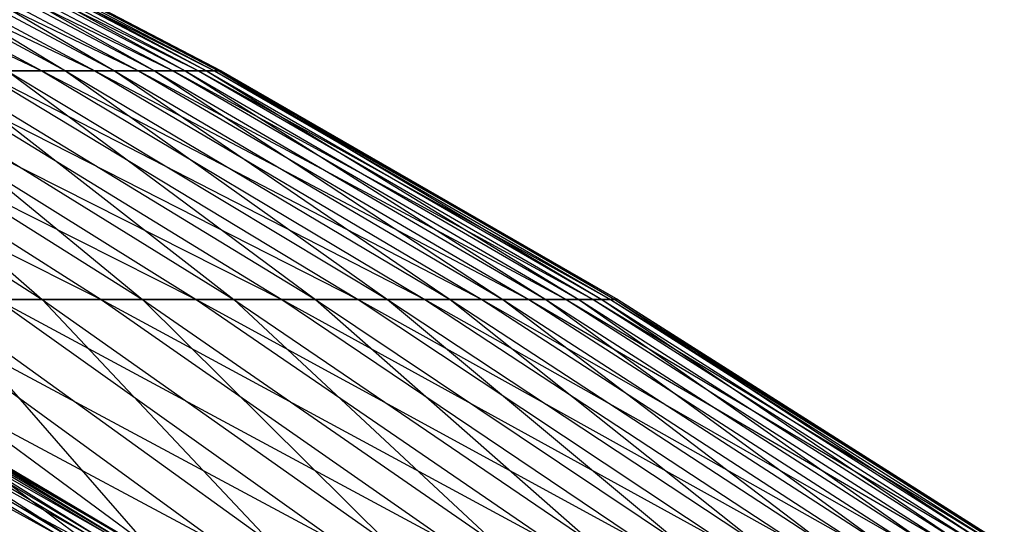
# Model space of a CAD drawing. Extents: x -125 to 125, y -143 to 0.
# Tile 350 of 406: x 27.79 to 33.19, y -32.78 to -30.01. Entities that reach past the tile are written whole.
import ezdxf

# ---------------------------------------------------------------- set-up
doc = ezdxf.new("R2010")
doc.units = 0
doc.header["$LTSCALE"] = 25.4
doc.layers.get('0').update_dxf_attribs({"linetype": 'CONTINUOUS'})

# ---------------------------------------------------------------- blocks, each defined once
blk = doc.blocks.new('NL2500027000_STL_3')
at = {"color": 0}
for p, q in [((25.4423, -29.1279, 7.9849), (27.9079, -30.2918, 7.482)), ((25.4423, -29.1279, 7.9849), (27.9079, -30.2918, 7.482)), ((25.7563, -29.1279, 6.9052), (28.1985, -30.2918, 6.2989)), ((25.7563, -29.1279, 6.9052), (28.1985, -30.2918, 6.2989)), ((25.7563, -29.1279, 6.9052), (27.9079, -30.2918, 7.482)), ((25.7563, -29.1279, 6.9052), (27.9079, -30.2918, 7.482)), ((25.8754, -29.1279, -6.4445), (28.037, -30.2918, -6.9828)), ((25.8754, -29.1279, -6.4445), (28.037, -30.2918, -6.9828)), ((26.0245, -29.1279, 5.8133), (28.439, -30.2918, 5.1045)), ((26.0245, -29.1279, 5.8133), (28.439, -30.2918, 5.1045)), ((26.0245, -29.1279, 5.8133), (28.1985, -30.2918, 6.2989)), ((26.0245, -29.1279, 5.8133), (28.1985, -30.2918, 6.2989)), ((26.1241, -29.1279, -5.3479), (28.037, -30.2918, -6.9828)), ((26.1241, -29.1279, -5.3479), (28.037, -30.2918, -6.9828)), ((26.1241, -29.1279, -5.3479), (28.3064, -30.2918, -5.7947)), ((26.1241, -29.1279, -5.3479), (28.3064, -30.2918, -5.7947)), ((26.2464, -29.1279, 4.711), (28.6289, -30.2918, 3.9011)), ((26.2464, -29.1279, 4.711), (28.6289, -30.2918, 3.9011)), ((26.2464, -29.1279, 4.711), (28.439, -30.2918, 5.1045)), ((26.2464, -29.1279, 4.711), (28.439, -30.2918, 5.1045)), ((26.3263, -29.1279, -4.2419), (28.3064, -30.2918, -5.7947)), ((26.3263, -29.1279, -4.2419), (28.3064, -30.2918, -5.7947)), ((26.3263, -29.1279, -4.2419), (28.5255, -30.2918, -4.5962)), ((26.3263, -29.1279, -4.2419), (28.5255, -30.2918, -4.5962)), ((26.4217, -29.1279, 3.6003), (28.7679, -30.2918, 2.6907)), ((26.4217, -29.1279, 3.6003), (28.7679, -30.2918, 2.6907)), ((26.4217, -29.1279, 3.6003), (28.6289, -30.2918, 3.9011)), ((26.4217, -29.1279, 3.6003), (28.6289, -30.2918, 3.9011)), ((26.4817, -29.1279, -3.1283), (28.5255, -30.2918, -4.5962)), ((26.4817, -29.1279, -3.1283), (28.5255, -30.2918, -4.5962)), ((26.4817, -29.1279, -3.1283), (28.6939, -30.2918, -3.3896)), ((26.4817, -29.1279, -3.1283), (28.6939, -30.2918, -3.3896)), ((26.55, -29.1279, 2.4833), (28.8557, -30.2918, 1.4756)), ((26.55, -29.1279, 2.4833), (28.8557, -30.2918, 1.4756)), ((26.55, -29.1279, 2.4833), (28.7679, -30.2918, 2.6907)), ((26.55, -29.1279, 2.4833), (28.7679, -30.2918, 2.6907)), ((26.5901, -29.1279, -2.0091), (28.6939, -30.2918, -3.3896)), ((26.5901, -29.1279, -2.0091), (28.6939, -30.2918, -3.3896)), ((26.5901, -29.1279, -2.0091), (28.8113, -30.2918, -2.1769)), ((26.5901, -29.1279, -2.0091), (28.8113, -30.2918, -2.1769)), ((26.6311, -29.1279, 1.3618), (28.8923, -30.2918, 0.2578)), ((26.6311, -29.1279, 1.3618), (28.8923, -30.2918, 0.2578)), ((26.6311, -29.1279, 1.3618), (28.8557, -30.2918, 1.4756)), ((26.6311, -29.1279, 1.3618), (28.8557, -30.2918, 1.4756)), ((26.6511, -29.1279, -0.8864), (28.8113, -30.2918, -2.1769)), ((26.6511, -29.1279, -0.8864), (28.8113, -30.2918, -2.1769)), ((26.6511, -29.1279, -0.8864), (28.8775, -30.2918, -0.9604)), ((26.6511, -29.1279, -0.8864), (28.8775, -30.2918, -0.9604)), ((26.6648, -29.1279, 0.2379), (28.8775, -30.2918, -0.9604)), ((26.6648, -29.1279, 0.2379), (28.8775, -30.2918, -0.9604)), ((26.6648, -29.1279, 0.2379), (28.8923, -30.2918, 0.2578)), ((26.6648, -29.1279, 0.2379), (28.8923, -30.2918, 0.2578)), ((25.724, -30.2918, 13.1571), (28.2339, -31.548, 12.9696)), ((25.724, -30.2918, 13.1571), (28.2339, -31.548, 12.9696)), ((25.9547, -30.2918, -12.6959), (27.9101, -31.548, -13.6524)), ((25.9547, -30.2918, -12.6959), (27.9101, -31.548, -13.6524)), ((26.2558, -30.2918, 12.0609), (28.7555, -31.548, 11.7679)), ((26.2558, -30.2918, 12.0609), (28.7555, -31.548, 11.7679)), ((26.2558, -30.2918, 12.0609), (28.2339, -31.548, 12.9696)), ((26.2558, -30.2918, 12.0609), (28.2339, -31.548, 12.9696)), ((26.4668, -30.2918, -11.5905), (27.9101, -31.548, -13.6524)), ((26.4668, -30.2918, -11.5905), (27.9101, -31.548, -13.6524)), ((26.4668, -30.2918, -11.5905), (28.4608, -31.548, -12.4637)), ((26.4668, -30.2918, -11.5905), (28.4608, -31.548, -12.4637)), ((26.7409, -30.2918, 10.9434), (29.2261, -31.548, 10.5452)), ((26.7409, -30.2918, 10.9434), (29.2261, -31.548, 10.5452)), ((26.7409, -30.2918, 10.9434), (28.7555, -31.548, 11.7679)), ((26.7409, -30.2918, 10.9434), (28.7555, -31.548, 11.7679)), ((26.9319, -30.2918, -10.4644), (28.4608, -31.548, -12.4637)), ((26.9319, -30.2918, -10.4644), (28.4608, -31.548, -12.4637)), ((26.9319, -30.2918, -10.4644), (28.961, -31.548, -11.2528)), ((26.9319, -30.2918, -10.4644), (28.961, -31.548, -11.2528)), ((27.1784, -30.2918, 9.8063), (29.6446, -31.548, 9.3037)), ((27.1784, -30.2918, 9.8063), (29.6446, -31.548, 9.3037)), ((27.1784, -30.2918, 9.8063), (29.2261, -31.548, 10.5452)), ((27.1784, -30.2918, 9.8063), (29.2261, -31.548, 10.5452)), ((27.3491, -30.2918, -9.3198), (28.961, -31.548, -11.2528)), ((27.3491, -30.2918, -9.3198), (28.961, -31.548, -11.2528)), ((27.3491, -30.2918, -9.3198), (29.4096, -31.548, -10.0219)), ((27.3491, -30.2918, -9.3198), (29.4096, -31.548, -10.0219)), ((27.5677, -30.2918, 8.6519), (27.9079, -30.2918, 7.482)), ((27.5677, -30.2918, 8.6519), (27.9079, -30.2918, 7.482)), ((27.5677, -30.2918, 8.6519), (30.0105, -31.548, 8.0457)), ((27.5677, -30.2918, 8.6519), (30.0105, -31.548, 8.0457)), ((27.5677, -30.2918, 8.6519), (29.6446, -31.548, 9.3037)), ((27.5677, -30.2918, 8.6519), (29.6446, -31.548, 9.3037)), ((28.037, -30.2918, -6.9828), (27.7177, -30.2918, -8.1585)), ((27.7177, -30.2918, -8.1585), (29.4096, -31.548, -10.0219)), ((27.7177, -30.2918, -8.1585), (29.4096, -31.548, -10.0219)), ((27.7177, -30.2918, -8.1585), (29.8059, -31.548, -8.7732)), ((27.7177, -30.2918, -8.1585), (29.8059, -31.548, -8.7732)), ((28.037, -30.2918, -6.9828), (27.7177, -30.2918, -8.1585)), ((27.9079, -30.2918, 7.482), (28.1985, -30.2918, 6.2989)), ((27.9079, -30.2918, 7.482), (28.1985, -30.2918, 6.2989)), ((27.9079, -30.2918, 7.482), (30.323, -31.548, 6.7734)), ((27.9079, -30.2918, 7.482), (30.323, -31.548, 6.7734)), ((27.9079, -30.2918, 7.482), (30.0105, -31.548, 8.0457)), ((27.9079, -30.2918, 7.482), (30.0105, -31.548, 8.0457)), ((28.3064, -30.2918, -5.7947), (28.037, -30.2918, -6.9828)), ((28.037, -30.2918, -6.9828), (29.8059, -31.548, -8.7732)), ((28.037, -30.2918, -6.9828), (29.8059, -31.548, -8.7732)), ((28.037, -30.2918, -6.9828), (30.1493, -31.548, -7.5089)), ((28.037, -30.2918, -6.9828), (30.1493, -31.548, -7.5089)), ((28.3064, -30.2918, -5.7947), (28.037, -30.2918, -6.9828)), ((28.1985, -30.2918, 6.2989), (28.439, -30.2918, 5.1045)), ((28.1985, -30.2918, 6.2989), (28.439, -30.2918, 5.1045)), ((28.1985, -30.2918, 6.2989), (30.5816, -31.548, 5.4891)), ((28.1985, -30.2918, 6.2989), (30.5816, -31.548, 5.4891)), ((28.1985, -30.2918, 6.2989), (30.323, -31.548, 6.7734)), ((28.1985, -30.2918, 6.2989), (30.323, -31.548, 6.7734)), ((28.5255, -30.2918, -4.5962), (28.3064, -30.2918, -5.7947)), ((28.3064, -30.2918, -5.7947), (30.1493, -31.548, -7.5089)), ((28.3064, -30.2918, -5.7947), (30.1493, -31.548, -7.5089)), ((28.3064, -30.2918, -5.7947), (30.439, -31.548, -6.2312)), ((28.3064, -30.2918, -5.7947), (30.439, -31.548, -6.2312)), ((28.5255, -30.2918, -4.5962), (28.3064, -30.2918, -5.7947)), ((28.439, -30.2918, 5.1045), (28.6289, -30.2918, 3.9011)), ((28.439, -30.2918, 5.1045), (28.6289, -30.2918, 3.9011)), ((28.439, -30.2918, 5.1045), (30.7858, -31.548, 4.195)), ((28.439, -30.2918, 5.1045), (30.7858, -31.548, 4.195)), ((28.439, -30.2918, 5.1045), (30.5816, -31.548, 5.4891)), ((28.439, -30.2918, 5.1045), (30.5816, -31.548, 5.4891)), ((28.6939, -30.2918, -3.3896), (28.5255, -30.2918, -4.5962)), ((28.5255, -30.2918, -4.5962), (30.439, -31.548, -6.2312)), ((28.5255, -30.2918, -4.5962), (30.439, -31.548, -6.2312)), ((28.5255, -30.2918, -4.5962), (30.6747, -31.548, -4.9425)), ((28.5255, -30.2918, -4.5962), (30.6747, -31.548, -4.9425)), ((28.6939, -30.2918, -3.3896), (28.5255, -30.2918, -4.5962)), ((28.6289, -30.2918, 3.9011), (28.7679, -30.2918, 2.6907)), ((28.6289, -30.2918, 3.9011), (28.7679, -30.2918, 2.6907)), ((28.6289, -30.2918, 3.9011), (30.9353, -31.548, 2.8935)), ((28.6289, -30.2918, 3.9011), (30.9353, -31.548, 2.8935)), ((28.6289, -30.2918, 3.9011), (30.7858, -31.548, 4.195)), ((28.6289, -30.2918, 3.9011), (30.7858, -31.548, 4.195)), ((28.8113, -30.2918, -2.1769), (28.6939, -30.2918, -3.3896)), ((28.6939, -30.2918, -3.3896), (30.6747, -31.548, -4.9425)), ((28.6939, -30.2918, -3.3896), (30.6747, -31.548, -4.9425)), ((28.6939, -30.2918, -3.3896), (30.8558, -31.548, -3.645)), ((28.6939, -30.2918, -3.3896), (30.8558, -31.548, -3.645)), ((28.8113, -30.2918, -2.1769), (28.6939, -30.2918, -3.3896)), ((28.7679, -30.2918, 2.6907), (28.8557, -30.2918, 1.4756)), ((28.7679, -30.2918, 2.6907), (28.8557, -30.2918, 1.4756)), ((28.7679, -30.2918, 2.6907), (31.0298, -31.548, 1.5868)), ((28.7679, -30.2918, 2.6907), (31.0298, -31.548, 1.5868)), ((28.7679, -30.2918, 2.6907), (30.9353, -31.548, 2.8935)), ((28.7679, -30.2918, 2.6907), (30.9353, -31.548, 2.8935)), ((28.8775, -30.2918, -0.9604), (28.8113, -30.2918, -2.1769)), ((28.8113, -30.2918, -2.1769), (30.8558, -31.548, -3.645)), ((28.8113, -30.2918, -2.1769), (30.8558, -31.548, -3.645)), ((28.8113, -30.2918, -2.1769), (30.982, -31.548, -2.3409)), ((28.8113, -30.2918, -2.1769), (30.982, -31.548, -2.3409)), ((28.8775, -30.2918, -0.9604), (28.8113, -30.2918, -2.1769)), ((28.8557, -30.2918, 1.4756), (28.8923, -30.2918, 0.2578)), ((28.8557, -30.2918, 1.4756), (28.8923, -30.2918, 0.2578)), ((28.8557, -30.2918, 1.4756), (31.0691, -31.548, 0.2772)), ((28.8557, -30.2918, 1.4756), (31.0691, -31.548, 0.2772)), ((28.8557, -30.2918, 1.4756), (31.0298, -31.548, 1.5868)), ((28.8557, -30.2918, 1.4756), (31.0298, -31.548, 1.5868)), ((28.8923, -30.2918, 0.2578), (28.8775, -30.2918, -0.9604)), ((28.8775, -30.2918, -0.9604), (30.982, -31.548, -2.3409)), ((28.8775, -30.2918, -0.9604), (30.982, -31.548, -2.3409)), ((28.8775, -30.2918, -0.9604), (31.0531, -31.548, -1.0328)), ((28.8775, -30.2918, -0.9604), (31.0531, -31.548, -1.0328)), ((28.8923, -30.2918, 0.2578), (28.8775, -30.2918, -0.9604)), ((28.8923, -30.2918, 0.2578), (31.0531, -31.548, -1.0328)), ((28.8923, -30.2918, 0.2578), (31.0531, -31.548, -1.0328)), ((28.8923, -30.2918, 0.2578), (31.0691, -31.548, 0.2772)), ((28.8923, -30.2918, 0.2578), (31.0691, -31.548, 0.2772)), ((25.6559, -31.548, 17.5254), (28.1733, -32.8942, 17.5504)), ((25.6559, -31.548, 17.5254), (28.1733, -32.8942, 17.5504)), ((26.3719, -31.548, 16.4282), (28.8881, -32.8942, 16.3471)), ((26.3719, -31.548, 16.4282), (28.8881, -32.8942, 16.3471)), ((26.3719, -31.548, 16.4282), (28.1733, -32.8942, 17.5504)), ((26.3719, -31.548, 16.4282), (28.1733, -32.8942, 17.5504)), ((26.6609, -31.548, -15.955), (28.482, -32.8942, -17.0449)), ((26.6609, -31.548, -15.955), (28.482, -32.8942, -17.0449)), ((27.041, -31.548, 15.3019), (29.5516, -32.8942, 15.1148)), ((27.041, -31.548, 15.3019), (29.5516, -32.8942, 15.1148)), ((27.041, -31.548, 15.3019), (28.8881, -32.8942, 16.3471)), ((27.041, -31.548, 15.3019), (28.8881, -32.8942, 16.3471)), ((27.9101, -31.548, -13.6524), (27.3098, -31.548, -14.8169)), ((27.3098, -31.548, -14.8169), (28.482, -32.8942, -17.0449)), ((27.3098, -31.548, -14.8169), (28.482, -32.8942, -17.0449)), ((27.3098, -31.548, -14.8169), (29.1752, -32.8942, -15.829)), ((27.3098, -31.548, -14.8169), (29.1752, -32.8942, -15.829)), ((27.9101, -31.548, -13.6524), (27.3098, -31.548, -14.8169)), ((27.662, -31.548, 14.1483), (28.2339, -31.548, 12.9696)), ((27.662, -31.548, 14.1483), (28.2339, -31.548, 12.9696)), ((27.662, -31.548, 14.1483), (30.1625, -32.8942, 13.8556)), ((27.662, -31.548, 14.1483), (30.1625, -32.8942, 13.8556)), ((27.662, -31.548, 14.1483), (29.5516, -32.8942, 15.1148)), ((27.662, -31.548, 14.1483), (29.5516, -32.8942, 15.1148)), ((28.4608, -31.548, -12.4637), (27.9101, -31.548, -13.6524)), ((27.9101, -31.548, -13.6524), (29.1752, -32.8942, -15.829)), ((27.9101, -31.548, -13.6524), (29.1752, -32.8942, -15.829)), ((27.9101, -31.548, -13.6524), (29.8166, -32.8942, -14.585)), ((27.9101, -31.548, -13.6524), (29.8166, -32.8942, -14.585)), ((28.4608, -31.548, -12.4637), (27.9101, -31.548, -13.6524)), ((28.2339, -31.548, 12.9696), (28.7555, -31.548, 11.7679)), ((28.2339, -31.548, 12.9696), (28.7555, -31.548, 11.7679)), ((28.2339, -31.548, 12.9696), (30.7198, -32.8942, 12.5717)), ((28.2339, -31.548, 12.9696), (30.7198, -32.8942, 12.5717)), ((28.2339, -31.548, 12.9696), (30.1625, -32.8942, 13.8556)), ((28.2339, -31.548, 12.9696), (30.1625, -32.8942, 13.8556)), ((28.961, -31.548, -11.2528), (28.4608, -31.548, -12.4637)), ((28.4608, -31.548, -12.4637), (29.8166, -32.8942, -14.585)), ((28.4608, -31.548, -12.4637), (29.8166, -32.8942, -14.585)), ((28.4608, -31.548, -12.4637), (30.4049, -32.8942, -13.3151)), ((28.4608, -31.548, -12.4637), (30.4049, -32.8942, -13.3151)), ((28.961, -31.548, -11.2528), (28.4608, -31.548, -12.4637)), ((28.7555, -31.548, 11.7679), (29.2261, -31.548, 10.5452)), ((28.7555, -31.548, 11.7679), (29.2261, -31.548, 10.5452)), ((28.7555, -31.548, 11.7679), (31.2224, -32.8942, 11.2655)), ((28.7555, -31.548, 11.7679), (31.2224, -32.8942, 11.2655)), ((28.7555, -31.548, 11.7679), (30.7198, -32.8942, 12.5717)), ((28.7555, -31.548, 11.7679), (30.7198, -32.8942, 12.5717)), ((29.4096, -31.548, -10.0219), (28.961, -31.548, -11.2528)), ((28.961, -31.548, -11.2528), (30.4049, -32.8942, -13.3151)), ((28.961, -31.548, -11.2528), (30.4049, -32.8942, -13.3151)), ((28.961, -31.548, -11.2528), (30.9392, -32.8942, -12.0215)), ((28.961, -31.548, -11.2528), (30.9392, -32.8942, -12.0215)), ((29.4096, -31.548, -10.0219), (28.961, -31.548, -11.2528)), ((29.2261, -31.548, 10.5452), (29.6446, -31.548, 9.3037)), ((29.2261, -31.548, 10.5452), (29.6446, -31.548, 9.3037)), ((29.2261, -31.548, 10.5452), (31.6696, -32.8942, 9.9392)), ((29.2261, -31.548, 10.5452), (31.6696, -32.8942, 9.9392)), ((29.2261, -31.548, 10.5452), (31.2224, -32.8942, 11.2655)), ((29.2261, -31.548, 10.5452), (31.2224, -32.8942, 11.2655)), ((29.8059, -31.548, -8.7732), (29.4096, -31.548, -10.0219)), ((29.4096, -31.548, -10.0219), (30.9392, -32.8942, -12.0215)), ((29.4096, -31.548, -10.0219), (30.9392, -32.8942, -12.0215)), ((29.4096, -31.548, -10.0219), (31.4185, -32.8942, -10.7065)), ((29.4096, -31.548, -10.0219), (31.4185, -32.8942, -10.7065)), ((29.8059, -31.548, -8.7732), (29.4096, -31.548, -10.0219)), ((29.6446, -31.548, 9.3037), (30.0105, -31.548, 8.0457)), ((29.6446, -31.548, 9.3037), (30.0105, -31.548, 8.0457)), ((29.6446, -31.548, 9.3037), (32.0604, -32.8942, 8.5953)), ((29.6446, -31.548, 9.3037), (32.0604, -32.8942, 8.5953)), ((29.6446, -31.548, 9.3037), (31.6696, -32.8942, 9.9392)), ((29.6446, -31.548, 9.3037), (31.6696, -32.8942, 9.9392)), ((30.1493, -31.548, -7.5089), (29.8059, -31.548, -8.7732)), ((29.8059, -31.548, -8.7732), (31.4185, -32.8942, -10.7065)), ((29.8059, -31.548, -8.7732), (31.4185, -32.8942, -10.7065)), ((29.8059, -31.548, -8.7732), (31.8419, -32.8942, -9.3725)), ((29.8059, -31.548, -8.7732), (31.8419, -32.8942, -9.3725)), ((30.1493, -31.548, -7.5089), (29.8059, -31.548, -8.7732)), ((30.0105, -31.548, 8.0457), (30.323, -31.548, 6.7734)), ((30.0105, -31.548, 8.0457), (30.323, -31.548, 6.7734)), ((30.0105, -31.548, 8.0457), (32.3943, -32.8942, 7.2361)), ((30.0105, -31.548, 8.0457), (32.3943, -32.8942, 7.2361)), ((30.0105, -31.548, 8.0457), (32.0604, -32.8942, 8.5953)), ((30.0105, -31.548, 8.0457), (32.0604, -32.8942, 8.5953)), ((30.439, -31.548, -6.2312), (30.1493, -31.548, -7.5089)), ((30.1493, -31.548, -7.5089), (31.8419, -32.8942, -9.3725)), ((30.1493, -31.548, -7.5089), (31.8419, -32.8942, -9.3725)), ((30.1493, -31.548, -7.5089), (32.2087, -32.8942, -8.0218)), ((30.1493, -31.548, -7.5089), (32.2087, -32.8942, -8.0218)), ((30.439, -31.548, -6.2312), (30.1493, -31.548, -7.5089)), ((30.323, -31.548, 6.7734), (30.5816, -31.548, 5.4891)), ((30.323, -31.548, 6.7734), (30.5816, -31.548, 5.4891)), ((30.323, -31.548, 6.7734), (32.6705, -32.8942, 5.8641)), ((30.323, -31.548, 6.7734), (32.6705, -32.8942, 5.8641)), ((30.323, -31.548, 6.7734), (32.3943, -32.8942, 7.2361)), ((30.323, -31.548, 6.7734), (32.3943, -32.8942, 7.2361)), ((30.6747, -31.548, -4.9425), (30.439, -31.548, -6.2312)), ((30.439, -31.548, -6.2312), (32.2087, -32.8942, -8.0218)), ((30.439, -31.548, -6.2312), (32.2087, -32.8942, -8.0218)), ((30.439, -31.548, -6.2312), (32.5183, -32.8942, -6.6569)), ((30.439, -31.548, -6.2312), (32.5183, -32.8942, -6.6569)), ((30.6747, -31.548, -4.9425), (30.439, -31.548, -6.2312)), ((30.5816, -31.548, 5.4891), (30.7858, -31.548, 4.195)), ((30.5816, -31.548, 5.4891), (30.7858, -31.548, 4.195)), ((30.5816, -31.548, 5.4891), (32.8887, -32.8942, 4.4816)), ((30.5816, -31.548, 5.4891), (32.8887, -32.8942, 4.4816)), ((30.5816, -31.548, 5.4891), (32.6705, -32.8942, 5.8641)), ((30.5816, -31.548, 5.4891), (32.6705, -32.8942, 5.8641)), ((30.8558, -31.548, -3.645), (30.6747, -31.548, -4.9425)), ((30.6747, -31.548, -4.9425), (32.5183, -32.8942, -6.6569)), ((30.6747, -31.548, -4.9425), (32.5183, -32.8942, -6.6569)), ((30.6747, -31.548, -4.9425), (32.77, -32.8942, -5.2801)), ((30.6747, -31.548, -4.9425), (32.77, -32.8942, -5.2801)), ((30.8558, -31.548, -3.645), (30.6747, -31.548, -4.9425)), ((30.7858, -31.548, 4.195), (30.9353, -31.548, 2.8935)), ((30.7858, -31.548, 4.195), (30.9353, -31.548, 2.8935)), ((30.7858, -31.548, 4.195), (33.0484, -32.8942, 3.0911)), ((30.7858, -31.548, 4.195), (33.0484, -32.8942, 3.0911)), ((30.7858, -31.548, 4.195), (32.8887, -32.8942, 4.4816)), ((30.7858, -31.548, 4.195), (32.8887, -32.8942, 4.4816)), ((30.982, -31.548, -2.3409), (30.8558, -31.548, -3.645)), ((30.8558, -31.548, -3.645), (32.77, -32.8942, -5.2801)), ((30.8558, -31.548, -3.645), (32.77, -32.8942, -5.2801)), ((30.8558, -31.548, -3.645), (32.9635, -32.8942, -3.8939)), ((30.8558, -31.548, -3.645), (32.9635, -32.8942, -3.8939)), ((30.982, -31.548, -2.3409), (30.8558, -31.548, -3.645)), ((30.9353, -31.548, 2.8935), (31.0298, -31.548, 1.5868)), ((30.9353, -31.548, 2.8935), (31.0298, -31.548, 1.5868)), ((30.9353, -31.548, 2.8935), (33.1493, -32.8942, 1.6952)), ((30.9353, -31.548, 2.8935), (33.1493, -32.8942, 1.6952)), ((30.9353, -31.548, 2.8935), (33.0484, -32.8942, 3.0911)), ((30.9353, -31.548, 2.8935), (33.0484, -32.8942, 3.0911)), ((31.0531, -31.548, -1.0328), (30.982, -31.548, -2.3409)), ((30.982, -31.548, -2.3409), (32.9635, -32.8942, -3.8939)), ((30.982, -31.548, -2.3409), (32.9635, -32.8942, -3.8939)), ((30.982, -31.548, -2.3409), (33.0983, -32.8942, -2.5008)), ((30.982, -31.548, -2.3409), (33.0983, -32.8942, -2.5008)), ((31.0531, -31.548, -1.0328), (30.982, -31.548, -2.3409)), ((31.0298, -31.548, 1.5868), (31.0691, -31.548, 0.2772)), ((31.0298, -31.548, 1.5868), (31.0691, -31.548, 0.2772)), ((31.0298, -31.548, 1.5868), (33.1913, -32.8942, 0.2962)), ((31.0298, -31.548, 1.5868), (33.1913, -32.8942, 0.2962)), ((31.0298, -31.548, 1.5868), (33.1493, -32.8942, 1.6952)), ((31.0298, -31.548, 1.5868), (33.1493, -32.8942, 1.6952)), ((31.0691, -31.548, 0.2772), (31.0531, -31.548, -1.0328)), ((31.0531, -31.548, -1.0328), (33.0983, -32.8942, -2.5008)), ((31.0531, -31.548, -1.0328), (33.0983, -32.8942, -2.5008)), ((31.0531, -31.548, -1.0328), (33.1743, -32.8942, -1.1033)), ((31.0531, -31.548, -1.0328), (33.1743, -32.8942, -1.1033)), ((31.0691, -31.548, 0.2772), (31.0531, -31.548, -1.0328)), ((31.0691, -31.548, 0.2772), (33.1743, -32.8942, -1.1033)), ((31.0691, -31.548, 0.2772), (33.1743, -32.8942, -1.1033)), ((31.0691, -31.548, 0.2772), (33.1913, -32.8942, 0.2962)), ((31.0691, -31.548, 0.2772), (33.1913, -32.8942, 0.2962)), ((28.0266, -32.8588, 4.4648), (25.7035, -31.5853, 5.2535)), ((28.0266, -32.8588, 4.4648), (25.7035, -31.5853, 5.2535)), ((28.1947, -32.8588, 3.2381), (25.9082, -31.5853, 4.1274)), ((25.9082, -31.5853, 4.1274), (28.0266, -32.8588, 4.4648)), ((25.9082, -31.5853, 4.1274), (28.0266, -32.8588, 4.4648)), ((28.1947, -32.8588, 3.2381), (25.9082, -31.5853, 4.1274)), ((25.9502, -31.5853, -3.8544), (28.072, -32.8588, -4.1696)), ((25.9502, -31.5853, -3.8544), (28.072, -32.8588, -4.1696)), ((28.3091, -32.8588, 2.0052), (26.0636, -31.5853, 2.9933)), ((26.0636, -31.5853, 2.9933), (28.1947, -32.8588, 3.2381)), ((26.0636, -31.5853, 2.9933), (28.1947, -32.8588, 3.2381)), ((28.3091, -32.8588, 2.0052), (26.0636, -31.5853, 2.9933)), ((26.0937, -31.5853, -2.7188), (28.072, -32.8588, -4.1696)), ((28.2272, -32.8588, -2.9411), (26.0937, -31.5853, -2.7188)), ((26.0937, -31.5853, -2.7188), (28.072, -32.8588, -4.1696)), ((28.2272, -32.8588, -2.9411), (26.0937, -31.5853, -2.7188)), ((28.3696, -32.8588, 0.7684), (26.1694, -31.5853, 1.8536)), ((26.1694, -31.5853, 1.8536), (28.3091, -32.8588, 2.0052)), ((26.1694, -31.5853, 1.8536), (28.3091, -32.8588, 2.0052)), ((28.3696, -32.8588, 0.7684), (26.1694, -31.5853, 1.8536)), ((26.1874, -31.5853, -1.5781), (28.3286, -32.8588, -1.7071)), ((28.2272, -32.8588, -2.9411), (26.1874, -31.5853, -1.5781)), ((28.2272, -32.8588, -2.9411), (26.1874, -31.5853, -1.5781)), ((26.1874, -31.5853, -1.5781), (28.3286, -32.8588, -1.7071)), ((28.3761, -32.8588, -0.4698), (26.2253, -31.5853, 0.7103)), ((26.2253, -31.5853, 0.7103), (28.3696, -32.8588, 0.7684)), ((26.2253, -31.5853, 0.7103), (28.3696, -32.8588, 0.7684)), ((28.3761, -32.8588, -0.4698), (26.2253, -31.5853, 0.7103)), ((28.3286, -32.8588, -1.7071), (26.2313, -31.5853, -0.4343)), ((26.2313, -31.5853, -0.4343), (28.3761, -32.8588, -0.4698)), ((26.2313, -31.5853, -0.4343), (28.3761, -32.8588, -0.4698)), ((28.3286, -32.8588, -1.7071), (26.2313, -31.5853, -0.4343))]:
    blk.add_line(p, q, dxfattribs=at)

msp = doc.modelspace()

# ---------------------------------------------------------------- block references
at = {"color": 253}
msp.add_blockref('NL2500027000_STL_3', (0, 0), dxfattribs=at)

doc.saveas('drawing.dxf')
